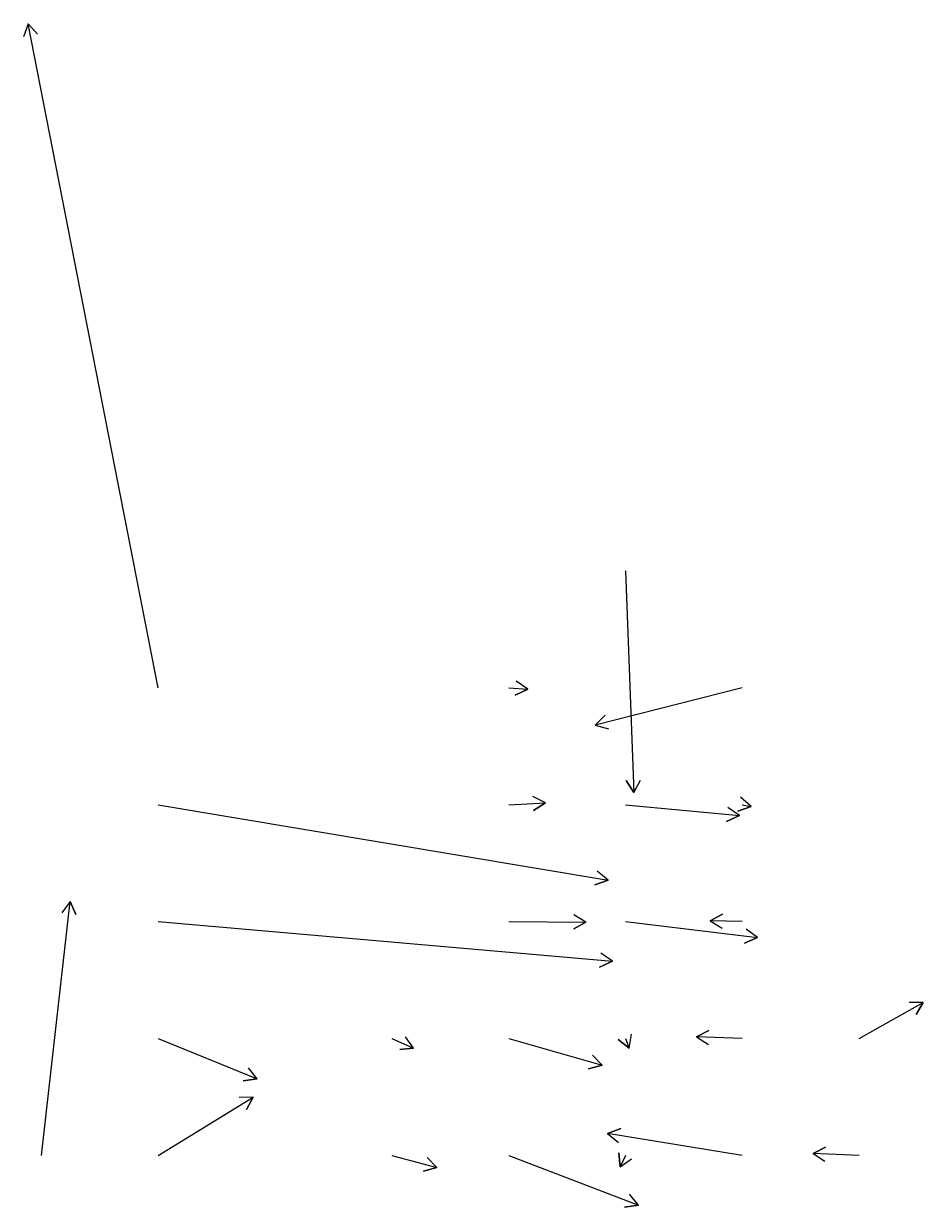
# Model space of a CAD drawing. Extents: x 954385 to 988206, y 1868364 to 1924553.
# Drawn here: x 954950 to 955335, y 1924047 to 1924553 of the extents above; entities that cross this region are included whole.
import ezdxf

# ---------------------------------------------------------------- set-up
doc = ezdxf.new("R2010")
doc.units = 0
doc.layers.add('26', color=7, linetype='Continuous')

msp = doc.modelspace()

# ---------------------------------------------------------------- linework, layer by layer
at = {"layer": '26'}
for points in [[(955007.13, 1924268.93), (954951.48, 1924553.06), (954955.42, 1924548.54), (954951.48, 1924553.06), (954949.53, 1924547.38)], [(955207.13, 1924318.93), (955210.67, 1924224.2), (955207.48, 1924229.28), (955210.67, 1924224.2), (955213.48, 1924229.5)], [(955157.13, 1924268.93), (955165.29, 1924268.41), (955159.91, 1924265.75), (955165.29, 1924268.41), (955160.29, 1924271.73)], [(955257.13, 1924268.93), (955194.13, 1924253.01), (955198.43, 1924257.19), (955194.13, 1924253.01), (955199.9, 1924251.37)], [(955157.13, 1924218.93), (955172.85, 1924219.7), (955167.81, 1924216.45), (955172.85, 1924219.7), (955167.52, 1924222.44)], [(955257.13, 1924218.93), (955260.93, 1924218.24), (955255.28, 1924216.21), (955260.93, 1924218.24), (955256.35, 1924222.12)], [(955007.13, 1924218.93), (955199.66, 1924186.7), (955194.04, 1924184.6), (955199.66, 1924186.7), (955195.03, 1924190.52)], [(955207.13, 1924218.93), (955255.87, 1924214.27), (955250.41, 1924211.78), (955255.87, 1924214.27), (955250.98, 1924217.75)], [(954957.13, 1924068.93), (954969.47, 1924177.48), (954971.87, 1924171.98), (954969.47, 1924177.48), (954965.9, 1924172.66)], [(955007.13, 1924168.93), (955201.51, 1924151.95), (955196.07, 1924149.41), (955201.51, 1924151.95), (955196.6, 1924155.39)], [(955157.13, 1924168.93), (955190.19, 1924168.75), (955184.98, 1924165.78), (955190.19, 1924168.75), (955185.01, 1924171.78)], [(955207.13, 1924168.93), (955263.65, 1924162.13), (955258.13, 1924159.77), (955263.65, 1924162.13), (955258.85, 1924165.72)], [(955257.13, 1924168.93), (955243.36, 1924169.31), (955248.63, 1924172.16), (955243.36, 1924169.31), (955248.47, 1924166.17)], [(955307.13, 1924118.93), (955334.61, 1924134.31), (955331.54, 1924129.15), (955334.61, 1924134.31), (955328.61, 1924134.39)], [(955007.13, 1924118.93), (955049.46, 1924101.7), (955043.51, 1924100.88), (955049.46, 1924101.7), (955045.78, 1924106.44)], [(955107.13, 1924118.93), (955116.45, 1924114.84), (955110.49, 1924114.18), (955116.45, 1924114.84), (955112.9, 1924119.67)], [(955157.13, 1924118.93), (955197.13, 1924107.45), (955191.31, 1924106), (955197.13, 1924107.45), (955192.97, 1924111.76)], [(955207.13, 1924118.93), (955208.72, 1924114.8), (955204.05, 1924118.57), (955208.72, 1924114.8), (955209.65, 1924120.73)], [(955257.13, 1924118.93), (955237.56, 1924119.58), (955242.85, 1924122.4), (955237.56, 1924119.58), (955242.65, 1924116.41)], [(955007.13, 1924068.93), (955047.75, 1924093.82), (955044.88, 1924088.55), (955047.75, 1924093.82), (955041.75, 1924093.66)], [(955257.13, 1924068.93), (955199.49, 1924078.26), (955205.09, 1924080.39), (955199.49, 1924078.26), (955204.14, 1924074.47)], [(955307.13, 1924068.93), (955287.43, 1924069.67), (955292.73, 1924072.47), (955287.43, 1924069.67), (955292.51, 1924066.48)], [(955107.13, 1924068.93), (955126.43, 1924063.73), (955120.63, 1924062.18), (955126.43, 1924063.73), (955122.19, 1924067.97)], [(955157.13, 1924068.93), (955212.67, 1924047.65), (955206.74, 1924046.71), (955212.67, 1924047.65), (955208.89, 1924052.31)], [(955207.13, 1924068.93), (955204.86, 1924063.99), (955204.3, 1924069.96), (955204.86, 1924063.99), (955209.75, 1924067.45)]]:
    msp.add_lwpolyline(points, dxfattribs=at)

doc.saveas('drawing.dxf')
